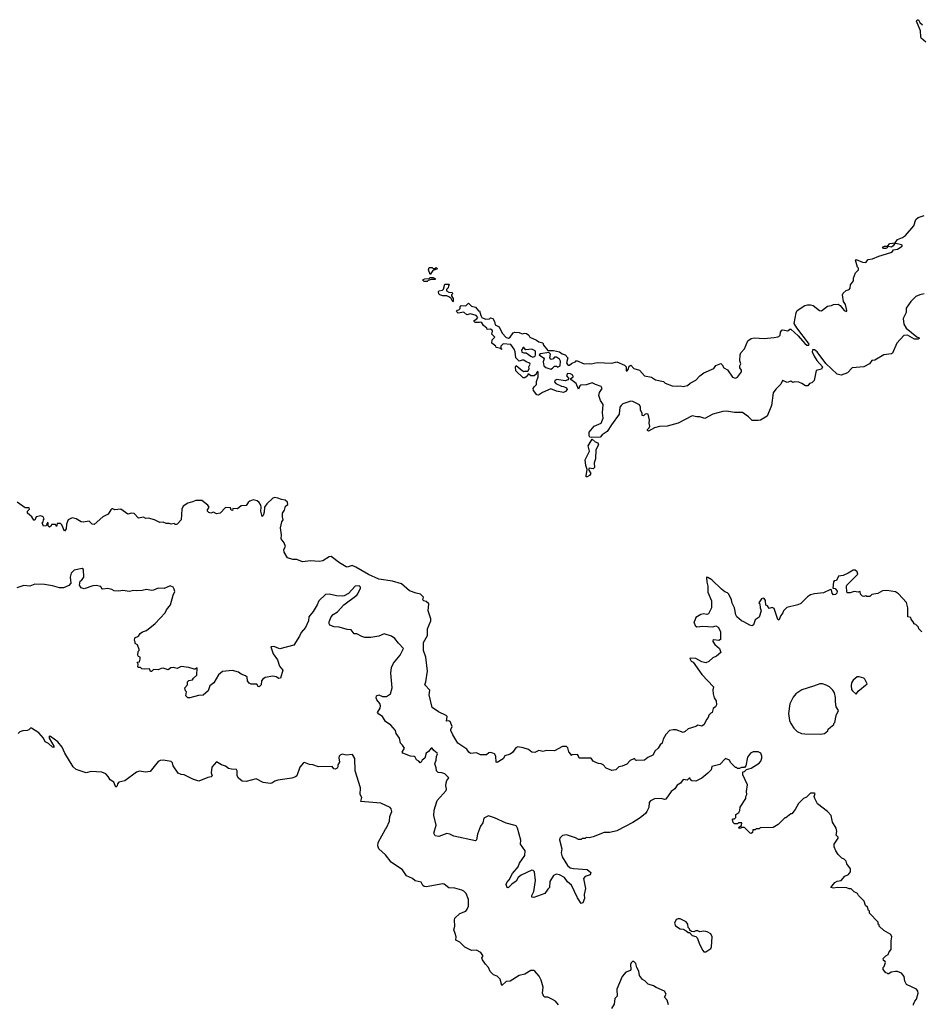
# Model space of a CAD drawing. Extents: x 2293139 to 2515392, y 824115 to 1006937.
# Tile 395 of 417: x 2451592 to 2460715, y 894282 to 904248. Entities that reach past the tile are written whole.
import ezdxf

# ---------------------------------------------------------------- set-up
doc = ezdxf.new("R2010")
doc.units = 0

msp = doc.modelspace()

# ---------------------------------------------------------------- linework, layer by layer
at = {"layer": '0CON10XD'}
for points in [[(2460761.9, 904021.9), (2460715, 904062.5), (2460710, 904075), (2460706, 904136), (2460667.5, 904235), (2460671.7, 904248.3), (2460685, 904247.5), (2460700.7, 904220.7), (2460725.9, 904195.9)], [(2459225, 901032.9), (2459265, 901036.7), (2459275, 901043.3), (2459286.2, 901055), (2459292, 901085), (2459305, 901106), (2459315, 901109.2), (2459365, 901098), (2459384.6, 901115.5), (2459395, 901114.5), (2459469.2, 901049.2), (2459535, 900972), (2459557.8, 900955), (2459575.7, 900954.3), (2459579.5, 900965), (2459575.2, 900975), (2459455, 901129.1), (2459429.8, 901175), (2459449.1, 901280.9), (2459458.9, 901305), (2459535, 901355.5), (2459565, 901363.3), (2459595, 901363.3), (2459621.2, 901355), (2459685, 901306), (2459705, 901302), (2459765, 901350), (2459805, 901356.7), (2459825, 901366.7), (2459875, 901370), (2459895, 901356.2), (2459935, 901306), (2459956.7, 901293.3), (2459962.5, 901305), (2459956.2, 901335), (2459947.1, 901367.1), (2459927.5, 901395), (2459917.5, 901465), (2459925, 901480), (2459953.6, 901506.4), (2459985, 901517.5), (2459995, 901530), (2459997.5, 901565), (2460027.5, 901605), (2460028.3, 901631.7), (2460050, 901685), (2460080, 901715), (2460080, 901735), (2460070, 901745), (2460050, 901815), (2460055, 901820), (2460120, 901795), (2460155, 901790), (2460178.3, 901821.7), (2460221.7, 901828.3), (2460284.2, 901855.8), (2460406.4, 901893.6), (2460425, 901902.5), (2460435, 901920), (2460475, 901926.7), (2460520, 901955), (2460522.5, 901965), (2460515, 901970), (2460457, 901983), (2460445, 901980), (2460431.7, 901958.3), (2460415, 901946.7), (2460377.5, 901952.5), (2460369.6, 901940.5), (2460355, 901933.3), (2460333.6, 901933.6), (2460322.5, 901945), (2460343.5, 901956.5), (2460372.5, 901957.5), (2460395, 901982.5), (2460450, 901990), (2460475.7, 902024.3), (2460525, 902044), (2460555, 902063.8), (2460637.9, 902162.1), (2460661.1, 902225), (2460682.9, 902245), (2460745, 902267.5)], [(2455745, 901670), (2455730, 901715), (2455735, 901740), (2455765, 901740), (2455775, 901730), (2455795, 901730), (2455805, 901740), (2455820, 901725), (2455771.7, 901708.3), (2455745, 901670)], [(2455715, 901600), (2455685, 901600), (2455671.7, 901611.7), (2455675, 901620), (2455693, 901627), (2455735, 901630), (2455745, 901640), (2455775, 901640), (2455800, 901625), (2455795, 901620), (2455755, 901620), (2455725, 901610), (2455715, 901600)], [(2455975, 901392.5), (2455957.5, 901427.5), (2455940, 901440), (2455913, 901453), (2455875, 901453.3), (2455843, 901463), (2455832.5, 901475), (2455830, 901495), (2455835, 901502.5), (2455868.8, 901511.2), (2455880, 901520), (2455895, 901570), (2455935, 901570), (2455940, 901565), (2455930, 901555), (2455927, 901533), (2455911.7, 901518.3), (2455910, 901505), (2455935, 901490), (2455968.3, 901488.3), (2455970, 901475), (2455960, 901465), (2455960, 901455), (2455980, 901425), (2455980, 901395), (2455975, 901392.5)], [(2460745, 901474.6), (2460701.2, 901465), (2460660, 901445), (2460608, 901395), (2460561.2, 901328.8), (2460560.6, 901285), (2460531.9, 901225), (2460536.9, 901165), (2460563.3, 901125), (2460670, 901040), (2460695, 901028.8), (2460695, 901020), (2460684.2, 901014.2), (2460645, 901016.2), (2460575.2, 901055.2), (2460538.8, 901051.2), (2460465.8, 900974.2), (2460425, 900874.3), (2460412.5, 900867.5), (2460335, 900856), (2460245, 900800.8), (2460215, 900800), (2460190.6, 900765), (2460135, 900735.5), (2460015, 900724.4), (2459966.9, 900673.1), (2459905, 900650), (2459865, 900661.4), (2459750, 900770), (2459659.7, 900885), (2459635, 900905.2), (2459615, 900906.7), (2459611.6, 900885), (2459632.2, 900842.2), (2459658.3, 900798.3), (2459716, 900734), (2459705, 900710), (2459651.7, 900698.3), (2459632.5, 900595), (2459608.3, 900571.7), (2459583, 900567), (2459565.9, 900544.1), (2459555, 900541.2), (2459545, 900541.2), (2459507, 900567), (2459475, 900578.8), (2459435, 900582.5), (2459415, 900577.5), (2459395, 900590), (2459357, 900577), (2459315, 900597.5), (2459310, 900595), (2459292.3, 900557.7), (2459241.8, 900508.2), (2459217.5, 900472.5), (2459198.1, 900345), (2459155.9, 900234.1), (2459086.7, 900195), (2459065, 900190.6), (2459005, 900191.4), (2458965, 900228.2), (2458905, 900273.1), (2458825, 900271.1), (2458744.7, 900285.3), (2458707.4, 900282.6), (2458605.5, 900254.4), (2458525, 900212.9), (2458475, 900230), (2458445, 900228.8), (2458395, 900239.4), (2458255, 900164), (2458145, 900132.5), (2458065, 900131.2), (2458015, 900116), (2457954, 900084), (2457945, 900090), (2457945, 900100), (2457963, 900117), (2457968.8, 900135), (2457962.5, 900165), (2457966.2, 900195), (2457952.5, 900255), (2457935, 900260), (2457920, 900255), (2457905, 900240), (2457891.7, 900241.7), (2457890, 900265), (2457872.5, 900295), (2457872.5, 900325), (2457865, 900350), (2457795, 900383.8), (2457776.1, 900386.1), (2457695, 900361.2), (2457676.7, 900345), (2457663.8, 900325), (2457656.7, 900255), (2457581.7, 900148.3), (2457535, 900080), (2457485, 900046.7), (2457465, 900023.8), (2457375, 900018), (2457362.7, 900022.7), (2457354, 900035), (2457354, 900075), (2457405.5, 900134.5), (2457475, 900164), (2457494.4, 900215), (2457488.5, 900268.5), (2457495.7, 900355), (2457468.9, 900395), (2457453.8, 900445), (2457457.5, 900475), (2457484.3, 900515), (2457476, 900536), (2457418, 900555), (2457385, 900574), (2457325, 900552.9), (2457271.1, 900548.9), (2457258.8, 900541.2), (2457245, 900510), (2457223.8, 900565), (2457167.5, 900605), (2457167.5, 900615), (2457192.5, 900635), (2457189.4, 900649.4), (2457165, 900664), (2457135, 900667.5), (2457126, 900645), (2457147.5, 900615), (2457138.5, 900601.5), (2457112.6, 900592.6), (2457027, 900607), (2457006.2, 900595), (2457004, 900584), (2457017.5, 900567.5), (2457075, 900538.8), (2457095.8, 900535.8), (2457125, 900521.2), (2457131.2, 900505), (2457115, 900486), (2457095, 900476.2), (2457025, 900488.8), (2456965, 900512.5), (2456883.9, 900476.1), (2456841.7, 900448.3), (2456825, 900450), (2456790, 900495), (2456787.5, 900515), (2456797, 900533), (2456822.5, 900555), (2456822.5, 900585), (2456840, 900635), (2456840, 900685), (2456831.7, 900688.3), (2456820, 900675), (2456818.3, 900661.7), (2456797, 900643), (2456763, 900643), (2456745, 900660), (2456735, 900660), (2456730, 900645), (2456705, 900622.5), (2456685, 900622.5), (2456612.5, 900695), (2456607.5, 900735), (2456617, 900747), (2456675, 900697.5), (2456695, 900687.5), (2456705, 900692.5), (2456735, 900690), (2456746.4, 900713.6), (2456743.3, 900735), (2456757, 900763), (2456753, 900773), (2456717.5, 900785), (2456695, 900803.3), (2456675, 900803.3), (2456645, 900792.5), (2456613.3, 900825), (2456606.7, 900885), (2456596.7, 900915), (2456561.7, 900961.7), (2456483, 900967), (2456460, 900945), (2456460, 900920), (2456470, 900915), (2456465, 900910), (2456460, 900920), (2456415, 900930), (2456410, 900945), (2456370, 900975), (2456371.7, 901008.3), (2456400, 901035), (2456370, 901065), (2456377.5, 901095), (2456372.5, 901105), (2456355, 901117.5), (2456321.7, 901111.7), (2456320, 901125), (2456283.6, 901153.6), (2456269.3, 901179.3), (2456257, 901187), (2456245, 901182.5), (2456200, 901185), (2456190, 901195), (2456190, 901205), (2456219.3, 901220.7), (2456227.5, 901235), (2456210, 901255), (2456155, 901272.5), (2456115, 901262.5), (2456085, 901287.5), (2456028.3, 901278.3), (2456012.5, 901295), (2456021.7, 901308.3), (2456035, 901310), (2456050, 901325), (2456050, 901345), (2456060, 901355), (2456106.4, 901353.6), (2456135, 901380), (2456165, 901350), (2456205, 901337.5), (2456235, 901300), (2456245, 901300), (2456256.7, 901255), (2456270, 901235), (2456305, 901217.5), (2456345, 901220), (2456355, 901230), (2456380, 901225), (2456397.5, 901195), (2456405, 901160), (2456445, 901140), (2456473.9, 901073.9), (2456515, 901031.2), (2456537.5, 901025), (2456553.9, 901036.1), (2456585, 901080), (2456603.6, 901086.4), (2456645, 901082.5), (2456675, 901070), (2456705, 901076), (2456721.7, 901071.7), (2456742.5, 901055), (2456753.8, 901033.8), (2456820, 901005), (2456845, 900987.5), (2456885, 900977.5), (2456893.9, 900953.9), (2456935, 900900), (2456995, 900900), (2457055, 900887.5), (2457080, 900865), (2457110, 900855), (2457140, 900825), (2457126.7, 900775), (2457135, 900757.5), (2457145, 900752.5), (2457157, 900753), (2457175, 900770), (2457220, 900790), (2457225, 900800), (2457305, 900766.7), (2457355, 900768.8), (2457375, 900763.8), (2457435, 900778), (2457585, 900772), (2457635, 900784.2), (2457713, 900753), (2457727.5, 900735), (2457730, 900695), (2457740, 900695), (2457748.3, 900708.3), (2457759.3, 900740.7), (2457775, 900752.5), (2457805, 900718.8), (2457865, 900701.2), (2457913.8, 900643.8), (2457985, 900630), (2458025, 900602.5), (2458105, 900586.7), (2458125, 900570), (2458195, 900544), (2458245, 900540), (2458275, 900544), (2458305, 900536.7), (2458350, 900545), (2458375, 900570), (2458435, 900600), (2458475, 900642.5), (2458515, 900672.5), (2458615, 900717.5), (2458635, 900747.5), (2458685, 900767.5), (2458700, 900755), (2458716.2, 900725), (2458753.3, 900703.3), (2458805, 900629.2), (2458835, 900619.2), (2458855, 900630.8), (2458896.7, 900685), (2458895, 900700), (2458880, 900725), (2458880, 900745), (2458888.8, 900765), (2458880, 900795), (2458881.2, 900855), (2458888.8, 900875), (2458925, 900916.7), (2458960.9, 900999.1), (2458995, 901020.8), (2459025, 901029.2), (2459125, 901020), (2459225, 901032.9)], [(2456785, 900833.8), (2456806.4, 900843.6), (2456812.5, 900855), (2456812.5, 900885), (2456806.4, 900896.4), (2456775, 900912.5), (2456715, 900907.5), (2456695, 900930), (2456685, 900930), (2456670, 900905), (2456674.3, 900884.3), (2456693, 900877), (2456717, 900877), (2456765, 900841.2), (2456785, 900833.8)], [(2456965, 900710), (2456985, 900720), (2457005, 900740), (2457025, 900740), (2457035, 900732.5), (2457060, 900745), (2457063, 900793), (2457053.6, 900813.6), (2457025, 900832.5), (2457005, 900832.5), (2456990, 900815), (2456975, 900807.5), (2456965, 900812.5), (2456957.5, 900825), (2456961.7, 900861.7), (2456945, 900880), (2456863, 900867), (2456850, 900855), (2456892.5, 900825), (2456897.5, 900815), (2456887.5, 900785), (2456896.2, 900745), (2456915, 900728.8), (2456965, 900710)], [(2457335, 899620), (2457325, 899620), (2457322.9, 899632.9), (2457334.1, 899694.1), (2457320.8, 899735), (2457315.6, 899795), (2457357.7, 899882.3), (2457343.8, 899935), (2457385, 900001.2), (2457415, 899975.5), (2457443.3, 899965), (2457448.6, 899945), (2457422, 899895), (2457417.8, 899802.2), (2457403.6, 899763.6), (2457408.8, 899715), (2457393.6, 899703.6), (2457355, 899710), (2457347.5, 899695), (2457370, 899655), (2457356.7, 899635), (2457335, 899620)], [(2457421.7, 896728.3), (2457394.1, 896744.1), (2457375, 896772.5), (2457253, 896773), (2457247.5, 896795), (2457235, 896810), (2457182.5, 896807.5), (2457171.7, 896801.7), (2457170, 896815), (2457147.3, 896837.3), (2457139.6, 896879.5), (2457125, 896892.5), (2457085, 896892.5), (2457005, 896847.5), (2456925, 896852.5), (2456885, 896842.5), (2456845, 896850), (2456805, 896831.2), (2456775, 896833.3), (2456740.7, 896860.7), (2456685, 896880), (2456631.7, 896888.3), (2456612.3, 896877.7), (2456578.3, 896831.7), (2456556.7, 896815), (2456501.7, 896798.3), (2456483, 896767), (2456425, 896730), (2456415, 896732.5), (2456410, 896795), (2456396.4, 896816.4), (2456380, 896825), (2456355, 896832.5), (2456340.7, 896829.3), (2456315, 896807.5), (2456255, 896807.5), (2456215, 896827.5), (2456155, 896820), (2456136.2, 896835), (2456115.6, 896865.6), (2456025, 896924), (2455975, 897010), (2455956.2, 897055), (2455953.8, 897065), (2455968.8, 897095), (2455948.8, 897145), (2455935, 897153.3), (2455910, 897150), (2455917.5, 897195), (2455907.5, 897205), (2455831.4, 897241.4), (2455765.8, 897285.8), (2455736.2, 897415), (2455741.7, 897461.7), (2455693.3, 897515), (2455703.3, 897545), (2455720, 897655), (2455702.5, 897795), (2455678, 897865), (2455677.8, 897945), (2455717.1, 898015), (2455717, 898083), (2455753.1, 898165), (2455751.9, 898185), (2455726, 898265), (2455732.5, 898335), (2455705, 898360), (2455680, 898365), (2455670, 898375), (2455677.5, 898405), (2455647.5, 898435), (2455605, 898442.5), (2455535, 898466.7), (2455455, 898536.7), (2455365, 898566.7), (2455225, 898585.8), (2455123, 898633), (2454995, 898708), (2454955, 898723.8), (2454905, 898707.5), (2454895, 898710), (2454829.3, 898749.3), (2454743.8, 898813.8), (2454725, 898812), (2454658, 898772), (2454623.2, 898763.2), (2454535, 898770.8), (2454455, 898760), (2454395, 898785.6), (2454355, 898786.2), (2454301.7, 898801.7), (2454268.3, 898858.3), (2454266.7, 898885), (2454282.5, 898915), (2454270, 898955), (2454237.5, 898995), (2454240, 899035), (2454232.5, 899105), (2454246.2, 899165), (2454257, 899187), (2454250, 899215), (2454252.5, 899255), (2454273.3, 899285), (2454283.3, 899325), (2454305, 899340), (2454303.3, 899365), (2454280, 899385), (2454240.7, 899390.7), (2454205, 899406.7), (2454175, 899411.2), (2454155, 899406.2), (2454093.4, 899346.6), (2454070, 899315), (2454066.1, 899263.9), (2454055, 899230), (2454045, 899220), (2454031.2, 899275), (2454036.7, 899315), (2454033.3, 899335), (2454015, 899362.5), (2453995, 899380), (2453955, 899387.5), (2453920, 899375), (2453905, 899360), (2453885, 899332.5), (2453835, 899327.5), (2453795, 899298.8), (2453750, 899300), (2453745, 899280), (2453733, 899283), (2453727, 899307), (2453675, 899310), (2453622.5, 899255), (2453585, 899248), (2453555, 899262.5), (2453525, 899252), (2453505, 899258.8), (2453491.2, 899275), (2453492.3, 899287.7), (2453510, 899315), (2453495.9, 899335.9), (2453435, 899383.3), (2453375, 899383.3), (2453342.3, 899367.7), (2453294.1, 899355.9), (2453245.9, 899324.1), (2453233, 899293), (2453227.5, 899185), (2453186.4, 899143.6), (2453175, 899140), (2453165, 899140), (2453155, 899150), (2453125, 899142.5), (2453105, 899150), (2453075, 899147.5), (2453043, 899163), (2453010.7, 899160.7), (2452955, 899186.7), (2452895, 899203.3), (2452868.3, 899198.3), (2452845, 899212.5), (2452795, 899202.5), (2452751.7, 899251.7), (2452725, 899252.5), (2452685, 899242.5), (2452615, 899292.5), (2452555, 899287.5), (2452535, 899296.7), (2452525, 899296.7), (2452515, 899287.5), (2452487.5, 899245), (2452432.1, 899217.9), (2452345, 899137.5), (2452325, 899143.3), (2452295, 899172.5), (2452235, 899162.5), (2452215, 899167.5), (2452165, 899197.5), (2452125, 899207.5), (2452082.5, 899185), (2452066.4, 899143.6), (2452062.5, 899095), (2452045, 899072.5), (2452020, 899135), (2452005, 899147.5), (2451971.7, 899148.3), (2451965, 899120), (2451955, 899140), (2451915, 899140), (2451910, 899125), (2451895, 899112.5), (2451880, 899125), (2451880, 899155), (2451875, 899160), (2451860, 899125), (2451835, 899122.5), (2451820, 899155), (2451830, 899165), (2451833, 899187), (2451840, 899195), (2451830, 899215), (2451805, 899226.7), (2451760, 899215), (2451746.4, 899183.6), (2451735, 899182.5), (2451716.4, 899216.4), (2451670, 899255), (2451670, 899275), (2451690, 899295), (2451688.3, 899308.3), (2451648.3, 899308.3), (2451567.5, 899365)], [(2452114.3, 898645.7), (2452104, 898605), (2452110, 898545), (2452088.3, 898521.7), (2452035, 898498.1), (2451995, 898497.7), (2451925, 898519.2), (2451845, 898530), (2451745, 898535.4), (2451695, 898515.5), (2451635, 898520.4), (2451565, 898497.8)], [(2460637.5, 894285), (2460650, 894315), (2460667.5, 894335), (2460683.3, 894395), (2460680, 894415), (2460666.4, 894436.4), (2460563.6, 894483.6), (2460548.3, 894518.3), (2460542.5, 894565), (2460515, 894597.5), (2460475, 894613.3), (2460455, 894613.3), (2460410.7, 894609.3), (2460385, 894590), (2460375, 894590), (2460368.3, 894598.3), (2460355, 894600), (2460330, 894635), (2460330, 894655), (2460340, 894665), (2460352.5, 894705), (2460350, 894715), (2460332.5, 894725), (2460327.5, 894745), (2460357, 894773), (2460380, 894785), (2460390, 894815), (2460411.7, 894838.3), (2460410, 894925), (2460416.2, 894965), (2460408.3, 894988.3), (2460335, 895030), (2460290, 895075), (2460288.3, 895088.3), (2460280, 895095), (2460280, 895115), (2460190, 895205), (2460190, 895225), (2460181.7, 895231.7), (2460170, 895265), (2460151.7, 895281.7), (2460137, 895327), (2460080, 895385), (2460070, 895405), (2460035, 895420), (2460005, 895450), (2459985, 895450), (2459961.7, 895461.7), (2459865, 895466.2), (2459825, 895456.7), (2459800, 895465), (2459840, 895515), (2459865, 895529.4), (2459903.1, 895536.9), (2459941.7, 895578.3), (2459978, 895595), (2460000, 895625), (2460000, 895655), (2459963, 895703), (2459955, 895730), (2459935, 895750), (2459910.7, 895760.7), (2459875, 895800), (2459850, 895835), (2459832.5, 895875), (2459833.3, 895905), (2459873.3, 895965), (2459872.5, 895975), (2459852.5, 895995), (2459859.3, 896030.7), (2459853.3, 896065), (2459817.5, 896125), (2459803.6, 896193.6), (2459765, 896232.5), (2459665, 896312.5), (2459637.5, 896365), (2459632.5, 896385), (2459640, 896415), (2459635, 896420), (2459595, 896420), (2459555, 896380), (2459523.6, 896366.4), (2459473.6, 896316.4), (2459440, 896255), (2459405, 896210), (2459395, 896210), (2459345, 896170), (2459335, 896170), (2459266.4, 896103.6), (2459217, 896073), (2459085, 896070), (2459075, 896060), (2459045, 896060), (2459035, 896050), (2459011.7, 896048.3), (2459007, 896023), (2458995, 896012.5), (2458983.6, 896013.6), (2458925, 896073.3), (2458897.5, 896072.5), (2458890, 896065), (2458872.5, 896062.5), (2458870, 896075), (2458897, 896093), (2458898.3, 896118.3), (2458865, 896120), (2458855, 896110), (2458825, 896110), (2458811.7, 896121.7), (2458808.3, 896138.3), (2458800, 896145), (2458811.7, 896158.3), (2458825, 896160), (2458838.3, 896171.7), (2458840, 896205), (2458870, 896225), (2458880, 896245), (2458883, 896277), (2458940, 896365), (2458940, 896385), (2458950, 896405), (2458947.5, 896435), (2458957.5, 896505), (2458910, 896605), (2458910, 896635), (2458925, 896640), (2458945, 896660), (2458995, 896672.5), (2459075, 896723.3), (2459092.5, 896745), (2459102.5, 896775), (2459102.5, 896795), (2459090, 896825), (2459065, 896837.5), (2459015, 896837.5), (2458987, 896823), (2458956.7, 896783.3), (2458940, 896695), (2458925, 896680), (2458895, 896680), (2458875, 896670), (2458855, 896670), (2458845, 896680), (2458835, 896680), (2458785, 896730), (2458773, 896753), (2458735, 896770), (2458675, 896711.2), (2458595, 896690), (2458587.5, 896655), (2458555, 896622.5), (2458495, 896572.5), (2458435, 896540), (2458393, 896543), (2458380, 896555), (2458375, 896570), (2458365, 896570), (2458345, 896552.5), (2458305, 896558), (2458277.7, 896522.3), (2458245, 896499.2), (2458220, 896465), (2458185.8, 896435), (2458130, 896360), (2458115, 896355.7), (2458084.3, 896364.3), (2458015, 896360.6), (2457975, 896342), (2457961.4, 896325), (2457957.1, 896275), (2457937.8, 896235), (2457924.7, 896215.3), (2457871.5, 896168.5), (2457795, 896121.4), (2457635, 896039.2), (2457565, 896022), (2457505, 896020), (2457395, 895977.5), (2457355, 895967.5), (2457325, 895970), (2457315, 895960), (2457285, 895960), (2457275, 895950), (2457245, 895950), (2457215, 895967.5), (2457125, 895998.8), (2457085, 895992.5), (2457057.5, 895965), (2457053.9, 895946.1), (2457077.7, 895857.7), (2457072.5, 895815), (2457080.6, 895775), (2457135, 895686.7), (2457162.5, 895665), (2457195, 895655.4), (2457335, 895647.1), (2457370, 895615), (2457365.7, 895594.3), (2457314.1, 895575.9), (2457296.2, 895555), (2457316.2, 895455), (2457303.3, 895395), (2457306.7, 895355), (2457289.3, 895310.7), (2457274.1, 895304.1), (2457235, 895360), (2457175, 895490), (2457135, 895522), (2457106, 895565), (2457055.9, 895594.1), (2457025, 895598.9), (2456994, 895585), (2456958, 895525), (2456953.3, 895465), (2456935, 895446.7), (2456905, 895402.5), (2456795, 895362), (2456775, 895367.5), (2456773.8, 895385), (2456794, 895425), (2456812.5, 895535), (2456800, 895625), (2456787.4, 895637.4), (2456775, 895640), (2456665, 895588.2), (2456637.5, 895565), (2456615, 895529.4), (2456570.7, 895499.3), (2456535, 895461.2), (2456525, 895463.3), (2456513.5, 895495), (2456520.6, 895515), (2456546, 895544), (2456580, 895605), (2456636.5, 895675), (2456650.5, 895709.5), (2456702, 895788), (2456707.5, 895835), (2456661.2, 895905), (2456664.2, 895945), (2456628.8, 896065), (2456617.5, 896085), (2456605, 896093.3), (2456515, 896116.2), (2456395, 896171.4), (2456335, 896189.2), (2456290, 896165), (2456279.7, 896120.3), (2456255.8, 896085), (2456225.5, 896004.4), (2456214, 895946), (2456205, 895936.7), (2455985, 895984.4), (2455945, 896004.4), (2455915, 896010.6), (2455835, 895982), (2455795, 895987.5), (2455784.2, 896015.8), (2455805.8, 896095), (2455783.8, 896195), (2455785, 896246.7), (2455817.1, 896345), (2455907.1, 896445), (2455911.4, 896465), (2455904.2, 896495), (2455905.9, 896524.1), (2455913.9, 896546.1), (2455936.2, 896575), (2455895, 896613.8), (2455865, 896626.2), (2455825, 896630), (2455810, 896645), (2455807.5, 896675), (2455792.5, 896715), (2455806.7, 896755), (2455808.3, 896791.7), (2455818.3, 896818.3), (2455817.5, 896825), (2455781.4, 896851.4), (2455765.5, 896875.5), (2455755, 896876.2), (2455728.6, 896841.4), (2455706.4, 896823.6), (2455693.3, 896775), (2455665.8, 896754.2), (2455655, 896732.5), (2455645, 896727.5), (2455632, 896742), (2455605.8, 896755.8), (2455593.8, 896785), (2455585, 896792), (2455545, 896793.1), (2455468.8, 896825), (2455463.8, 896835), (2455487.5, 896875), (2455466.8, 896906.8), (2455446.7, 896925), (2455436.2, 896975), (2455403.3, 897025), (2455393.3, 897055), (2455347.6, 897107.6), (2455293.8, 897145), (2455263.8, 897195), (2455225, 897220), (2455212.5, 897235), (2455238.6, 897281.4), (2455241.9, 897305), (2455236.2, 897326.2), (2455205.7, 897365), (2455200, 897385), (2455204.2, 897405), (2455225, 897414.2), (2455265, 897396.7), (2455305, 897397.8), (2455345, 897426), (2455359.6, 897485), (2455346.9, 897635), (2455355, 897690), (2455375.6, 897735), (2455442.7, 897815), (2455477.1, 897885), (2455425, 897936.2), (2455389.4, 897985), (2455355, 898010), (2455279.1, 898030.9), (2455225, 898008.5), (2455145, 897994.2), (2455084.2, 897994.2), (2455055, 898003.8), (2455005, 898033.3), (2454975, 898033.3), (2454945, 898072), (2454905, 898075.5), (2454825, 898100.5), (2454775, 898102.2), (2454729.2, 898119.2), (2454722.3, 898132.3), (2454724.2, 898155), (2454745, 898203.3), (2454765, 898228.8), (2454807.5, 898255), (2454873.8, 898326.2), (2455004.2, 898425), (2455015, 898436.2), (2455040.8, 898495), (2455040, 898505), (2455026.8, 898516.8), (2454985.4, 898514.6), (2454918.8, 898441.2), (2454875, 898415.8), (2454855, 898412), (2454797.7, 898417.7), (2454725, 898432.7), (2454685, 898430), (2454617.5, 898365), (2454602.7, 898327.3), (2454562.1, 898257.9), (2454518.8, 898205), (2454514.2, 898165), (2454483.3, 898095), (2454439.4, 898045), (2454422.8, 898007.2), (2454365, 897916.7), (2454225, 897878.8), (2454165, 897903.8), (2454135, 897900), (2454158.7, 897828.7), (2454200.8, 897770.8), (2454220, 897705), (2454253.3, 897665), (2454232.5, 897585), (2454215, 897580), (2454187.3, 897597.3), (2454155, 897604), (2454075, 897591.2), (2454053.3, 897575), (2454040, 897555), (2454036.7, 897515), (2454015, 897497.5), (2454005, 897500), (2453991.7, 897521.7), (2453935, 897522), (2453915, 897533.8), (2453898.8, 897555), (2453892.5, 897595), (2453876.4, 897606.4), (2453835, 897622.5), (2453805.8, 897645.8), (2453745, 897660), (2453645, 897652), (2453603.2, 897616.8), (2453556.7, 897535), (2453516.7, 897505), (2453500, 897455), (2453448.3, 897411.7), (2453401.7, 897408.3), (2453315, 897383.8), (2453293, 897383), (2453272.5, 897405), (2453280, 897445), (2453270, 897455), (2453263.6, 897486.4), (2453290, 897515), (2453290, 897545), (2453305, 897560), (2453340, 897565), (2453352.5, 897585), (2453386.1, 897613.9), (2453388.3, 897688.3), (2453367, 897673), (2453357, 897673), (2453305, 897690), (2453225, 897702.5), (2453185, 897682.5), (2453145, 897692.5), (2453120.7, 897689.3), (2453095, 897667.5), (2453045, 897683.3), (2453025, 897682.5), (2452995, 897666.7), (2452945, 897672.5), (2452925, 897650), (2452915, 897650), (2452907, 897677), (2452857, 897673), (2452828.3, 897678.3), (2452815, 897690), (2452795, 897690), (2452788.3, 897698.3), (2452790, 897725), (2452782.5, 897745), (2452805, 897750), (2452812.5, 897775), (2452810, 897795), (2452795, 897802.5), (2452787.5, 897815), (2452790, 897855), (2452800, 897865), (2452800, 897875), (2452785, 897920), (2452760, 897935), (2452761.7, 897951.7), (2452752.5, 897965), (2452757, 897993), (2452795, 898010), (2452812.5, 898035), (2452835, 898052.5), (2452875, 898066.2), (2452964.2, 898135.8), (2453064.1, 898245.9), (2453076.2, 898275), (2453120, 898325), (2453143.8, 898425), (2453160.7, 898459.3), (2453156.7, 898485), (2453143.9, 898503.9), (2453115, 898518), (2453055, 898490.8), (2452994.2, 898495.8), (2452947.5, 898475), (2452925, 898471.4), (2452875, 898481.2), (2452830.5, 898469.5), (2452775, 898466.2), (2452745, 898472), (2452705, 898460), (2452635, 898470), (2452595, 898463.3), (2452547, 898467), (2452525, 898482.5), (2452485, 898492.5), (2452434, 898484), (2452425, 898487.5), (2452412.5, 898512.5), (2452365, 898522), (2452331.7, 898518.3), (2452245, 898486.2), (2452215, 898496.7), (2452196.7, 898525), (2452203, 898567), (2452216.4, 898573.6), (2452240, 898605), (2452236.7, 898685), (2452225, 898693.3), (2452145, 898675.7), (2452114.3, 898645.7)], [(2460721.7, 898051.7), (2460691.7, 898081.7), (2460688.3, 898098.3), (2460658.3, 898128.3), (2460640, 898135), (2460640, 898145), (2460611.7, 898181.7), (2460608.3, 898198.3), (2460580, 898205), (2460580, 898295), (2460565, 898350), (2460485, 898437.5), (2460455, 898457.5), (2460365, 898472.5), (2460323, 898467), (2460275, 898440), (2460215, 898430), (2460195, 898410), (2460165, 898410), (2460155, 898417.5), (2460135, 898410), (2460120, 898415), (2460100, 898435), (2460095, 898460), (2460077.5, 898452.5), (2460035, 898460), (2459995, 898447.5), (2459968.3, 898448.3), (2459960, 898455), (2459957.5, 898515), (2459962.5, 898525), (2460072.5, 898635), (2460065, 898660), (2460045, 898677.5), (2460025, 898676.7), (2459975, 898646.7), (2459925, 898623.3), (2459877.5, 898615), (2459856.4, 898573.6), (2459835, 898570), (2459825, 898560), (2459820, 898495), (2459845, 898490), (2459863, 898463), (2459860, 898445), (2459848.3, 898431.7), (2459825, 898427.5), (2459812.5, 898445), (2459807.5, 898477.5), (2459795, 898482.5), (2459725, 898446), (2459635, 898438.6), (2459595, 898425.8), (2459565, 898406), (2459495, 898340), (2459465, 898326), (2459355, 898298), (2459321.1, 898265), (2459314.5, 898245), (2459292.6, 898217.4), (2459275, 898170), (2459265, 898176.7), (2459255, 898198.8), (2459225, 898287.5), (2459205, 898297.5), (2459175, 898290), (2459160, 898315), (2459141.7, 898321.7), (2459138.3, 898368.3), (2459125, 898390), (2459115, 898392.5), (2459097.5, 898385), (2459072.5, 898345), (2459080, 898335), (2459083.3, 898295), (2459093.3, 898265), (2459075, 898200), (2459035, 898172.5), (2459015.9, 898124.1), (2459003, 898113), (2458979.3, 898119.3), (2458920, 898155), (2458895, 898162.5), (2458850, 898205), (2458838.8, 898225), (2458825.8, 898295), (2458801.4, 898341.4), (2458796.2, 898375), (2458767.5, 898435), (2458755, 898447.5), (2458727, 898457), (2458692.5, 898485), (2458595, 898577.5), (2458555, 898602.5), (2458540, 898605), (2458543.9, 898553.9), (2458556.4, 898513.6), (2458554.1, 898454.1), (2458592.5, 898365), (2458593.3, 898295), (2458563.3, 898235), (2458545, 898228), (2458515, 898233.8), (2458485, 898228.8), (2458435, 898197.5), (2458423.6, 898166.4), (2458412.5, 898155), (2458427.5, 898115), (2458443.9, 898103.9), (2458505, 898111.2), (2458605, 898104), (2458635, 898112.5), (2458659.6, 898099.5), (2458683.8, 898055), (2458683.8, 897975), (2458665, 897964.5), (2458615, 897971.4), (2458604.2, 897965), (2458604.3, 897955), (2458624.7, 897924.7), (2458671.9, 897885), (2458686.2, 897845), (2458643.3, 897805), (2458605, 897788), (2458566.1, 897753.9), (2458535, 897738.8), (2458495, 897748), (2458435, 897782), (2458375, 897787.5), (2458371.7, 897781.7), (2458387, 897757), (2458406.1, 897746.1), (2458495, 897622), (2458612, 897495), (2458605.8, 897465), (2458610, 897425), (2458620, 897385), (2458638.8, 897355), (2458641.2, 897315), (2458631.2, 897295), (2458610, 897275), (2458600, 897235), (2458585, 897230), (2458565, 897210), (2458560, 897185), (2458542.5, 897165), (2458517.5, 897115), (2458495, 897097.5), (2458455, 897107.5), (2458435, 897093.3), (2458355, 897070), (2458325, 897042.5), (2458306.1, 897033.9), (2458235, 897062), (2458205, 897062), (2458167.3, 897052.7), (2458131.2, 897015), (2458103.3, 896965), (2458093.3, 896925), (2458072.3, 896907.7), (2458053.3, 896875), (2458023.6, 896846.4), (2458000, 896805), (2457949.3, 896780.7), (2457915, 896752.5), (2457835, 896750), (2457823.6, 896753.6), (2457815, 896767.5), (2457805, 896767.5), (2457770.7, 896749.3), (2457736.1, 896713.9), (2457687, 896693), (2457655, 896686.7), (2457625, 896656.7), (2457585, 896647.5), (2457525, 896672.5), (2457495, 896707.5), (2457475, 896717.5), (2457448.3, 896718.3), (2457421.7, 896728.3)], [(2459695, 897016.7), (2459735, 897022.5), (2459769.3, 897050.7), (2459773.9, 897066.1), (2459795, 897087.5), (2459830, 897115), (2459830, 897125), (2459840, 897135), (2459852.5, 897205), (2459877.5, 897255), (2459853.6, 897293.6), (2459846.7, 897345), (2459848.3, 897388.3), (2459835.7, 897435.7), (2459820.4, 897460.5), (2459785.8, 897495.8), (2459753.6, 897513.6), (2459716.4, 897526.4), (2459687, 897527), (2459625, 897501.2), (2459505, 897466.2), (2459444.3, 897425.7), (2459417.7, 897392.3), (2459383.8, 897325), (2459372, 897225), (2459382, 897155), (2459394, 897125), (2459425, 897076.7), (2459457.5, 897045), (2459502.7, 897022.7), (2459535, 897018.8), (2459695, 897016.7)], [(2460055, 897422.5), (2460077.3, 897452.7), (2460166.7, 897525), (2460144.1, 897574.1), (2460132.7, 897582.7), (2460085, 897596.2), (2460065, 897595.8), (2460025.5, 897564.5), (2460007.5, 897535), (2460004.2, 897505), (2460010.4, 897470.5), (2460017.5, 897455), (2460055, 897422.5)], [(2457045, 894277.5), (2457013, 894313), (2456985, 894332.5), (2456936.4, 894356.4), (2456905, 894353.3), (2456895, 894360), (2456883.7, 894393.7), (2456890.5, 894455), (2456868.3, 894528.3), (2456847, 894566.9), (2456805, 894618.8), (2456795, 894623.8), (2456765, 894623.8), (2456705, 894588.8), (2456646.4, 894573.6), (2456555, 894517.5), (2456515, 894513.3), (2456471.7, 894471.7), (2456455, 894537.5), (2456425, 894567.5), (2456385, 894582.5), (2456353.6, 894613.6), (2456337.5, 894655), (2456305, 894687.5), (2456273.9, 894733.9), (2456268.3, 894751.7), (2456280, 894765), (2456280, 894775), (2456257.7, 894807.7), (2456215, 894830), (2456165, 894826.2), (2456095, 894860), (2456045, 894911.2), (2456005, 894932.5), (2456007.1, 894965), (2455998.3, 894998.3), (2455984, 895035), (2455995.7, 895075), (2455991.4, 895135), (2455995.8, 895155), (2456045, 895200.6), (2456105, 895226.2), (2456121.2, 895245), (2456132.7, 895277.3), (2456134.2, 895345), (2456108.8, 895405), (2456087.3, 895427.3), (2456065, 895438.8), (2455995, 895458.1), (2455935, 895462.9), (2455887.6, 895497.6), (2455875, 895500.8), (2455705, 895472.5), (2455684.3, 895474.3), (2455670, 895485), (2455655, 895518), (2455592.3, 895532.3), (2455565.6, 895555.6), (2455505, 895584.2), (2455464.6, 895644.6), (2455351.1, 895721.1), (2455294.2, 895795), (2455226.2, 895856.2), (2455217.8, 895885), (2455218.6, 895921.4), (2455293.3, 896055), (2455305, 896067.5), (2455333.8, 896135), (2455336.7, 896185), (2455357.5, 896235), (2455351.7, 896261.7), (2455340, 896275), (2455245, 896316.7), (2455043.9, 896333.9), (2455053.3, 896375), (2455036.4, 896406.4), (2455042, 896475), (2454985.8, 896645), (2454985, 896770), (2454959.5, 896809.5), (2454895, 896803.8), (2454855, 896814.2), (2454836.2, 896805), (2454826.2, 896795), (2454822.3, 896777.7), (2454828, 896735), (2454812.5, 896705), (2454812.5, 896685), (2454805, 896672.5), (2454785, 896663.3), (2454772.5, 896665), (2454755, 896690), (2454615, 896686), (2454557, 896707), (2454525, 896709.2), (2454475, 896731.2), (2454462.5, 896725), (2454426.4, 896683.6), (2454396.7, 896595), (2454382.5, 896585), (2454345, 896572), (2454205, 896550), (2454175, 896540), (2454145, 896520), (2454127, 896517), (2454055, 896528.8), (2453985, 896563.8), (2453885, 896537.5), (2453845, 896542.5), (2453805, 896570), (2453793.6, 896593.6), (2453792.5, 896645), (2453785, 896660), (2453735, 896662), (2453705, 896670), (2453675, 896693.3), (2453635, 896706.2), (2453585, 896737.5), (2453536.1, 896683.9), (2453528.8, 896625), (2453540, 896595), (2453530, 896585), (2453495, 896576.7), (2453405, 896540), (2453345, 896560), (2453255, 896606.7), (2453225, 896607.5), (2453195, 896622.5), (2453146.7, 896695), (2453138.8, 896725), (2453125, 896740), (2453045, 896754), (2453015, 896751.2), (2452995, 896740), (2452912, 896638), (2452865, 896631.2), (2452805, 896643.8), (2452775, 896633.8), (2452655, 896543.3), (2452595, 896532.5), (2452582.5, 896515), (2452580, 896495), (2452565, 896480), (2452545, 896530), (2452507.5, 896555), (2452486.7, 896586.7), (2452465, 896616.7), (2452425, 896633.3), (2452315, 896640), (2452265, 896626.7), (2452165, 896658.8), (2452135, 896685.8), (2452050.4, 896825), (2452023.1, 896885), (2451978.5, 896938.5), (2451905, 896993.3), (2451890, 896995), (2451891.2, 896975), (2451936.2, 896895), (2451936.7, 896883.3), (2451925, 896883.8), (2451885, 896921.2), (2451850.5, 896940.5), (2451834, 896975), (2451785, 897029.2), (2451713, 897077), (2451703, 897077), (2451685, 897060), (2451667, 897053), (2451625, 897050), (2451595, 897040), (2451577, 897023)], [(2458535, 894812.5), (2458583.9, 894846.1), (2458593.8, 894865), (2458600, 894965), (2458586.7, 894995), (2458547.5, 895015), (2458515, 895023.3), (2458475, 895017.5), (2458455, 895026.7), (2458435, 895026.7), (2458415, 895017.5), (2458388.3, 895018.3), (2458371.7, 895031.7), (2458370, 895045), (2458355, 895060), (2458351.2, 895095), (2458337.3, 895117.3), (2458275, 895148), (2458255, 895148.8), (2458235, 895140), (2458218.8, 895105), (2458227, 895077), (2458275, 895047.5), (2458305, 895042.5), (2458337, 895027), (2458355, 895010), (2458368.3, 895008.3), (2458395, 894980), (2458435, 894967.5), (2458446.1, 894956.1), (2458473.8, 894885), (2458505, 894827.5), (2458515, 894813.3), (2458535, 894812.5)], [(2458155.9, 894275.9), (2458143.9, 894323.9), (2458117.5, 894355), (2458132.5, 894385), (2458116.1, 894416.1), (2458032.3, 894452.3), (2458005, 894470), (2457950, 894485), (2457919.3, 894519.3), (2457895, 894532.5), (2457862.5, 894575), (2457856.4, 894616.4), (2457837.5, 894655), (2457827.5, 894695), (2457807, 894717), (2457793, 894717), (2457778.3, 894701.7), (2457773.3, 894685), (2457777.5, 894635), (2457772.5, 894625), (2457725, 894606.2), (2457688, 894565), (2457634.2, 894435.8), (2457638, 894365), (2457615, 894340), (2457607.5, 894285), (2457580, 894240)], [(2460636.1, 894273.9), (2460637.5, 894285)]]:
    msp.add_lwpolyline(points, dxfattribs=at)

doc.saveas('drawing.dxf')
